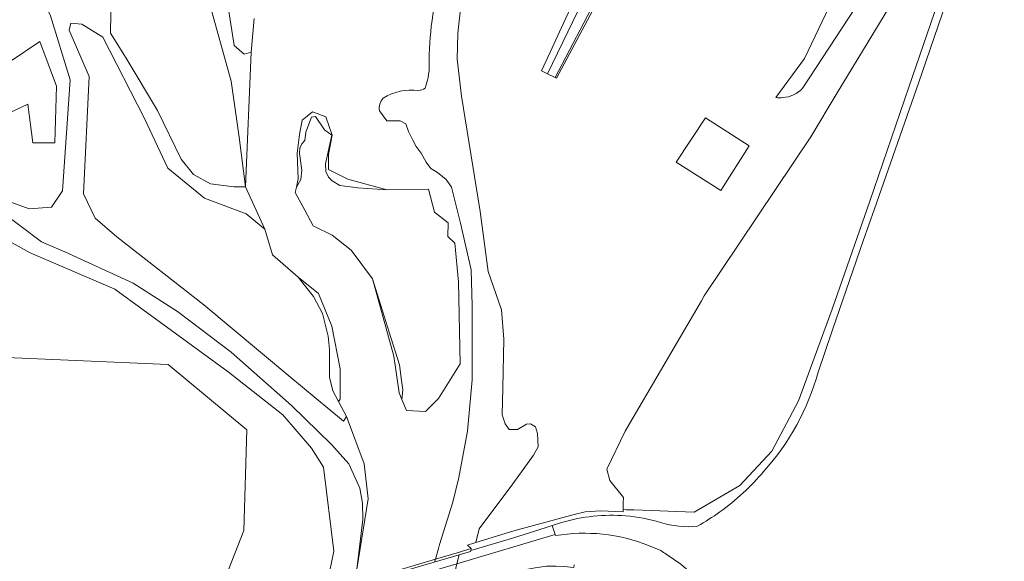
# Model space of a CAD drawing. Extents: x 184422 to 188298, y 343471 to 350189.
# Tile 302 of 513: x 187314 to 187577, y 346906 to 347050. Entities that reach past the tile are written whole.
import ezdxf

# ---------------------------------------------------------------- set-up
doc = ezdxf.new("R2010")
doc.units = 0
for name, color, linetype, lineweight in [('B-WA-GR-GRAS-GV', 252, 'Continuous', 13), ('B-WA-GR-STRUIK-GV', 252, 'Continuous', 13), ('B-WA-KW-KUNSTWERK_DEK-GV', 252, 'Continuous', 18), ('B-WA-OG-WATER-GV', 252, 'Continuous', 18), ('B-WA-OG-WATER_MEER-GV', 252, 'Continuous', 18), ('B-WA-OG-WATER_SLOOT-GV', 252, 'Continuous', 18), ('B-WA-OG-WEG-GV', 252, 'Continuous', 18), ('B-WA-VH-VERHARDING_ASFALT-GV', 252, 'Continuous', 18), ('B-WA-VH-VERHARDING_GESLOTEN-GV', 252, 'Continuous', 18)]:
    doc.layers.add(name, color=color, linetype=linetype, lineweight=lineweight)

msp = doc.modelspace()

# ---------------------------------------------------------------- linework, layer by layer
at = {"layer": 'B-WA-GR-GRAS-GV', "flags": 128}
for points in [[(187516.05, 347029.677), (187523.681, 347040.109), (187523.687, 347040.117), (187534.954, 347063.823), (187544.95, 347084.855), (187549.651, 347104.233), (187549.651, 347107.243), (187552.077, 347111.674), (187561.393, 347119.452), (187567.101, 347118.738), (187572.736, 347118.034), (187577.037, 347118.603), (187566.888, 347100.156), (187542.527, 347061.804), (187523.192, 347032.253)], [(187516.05, 347029.677), (187523.681, 347040.109), (187523.687, 347040.117), (187534.954, 347063.823), (187544.95, 347084.855), (187549.651, 347104.233), (187549.651, 347107.243), (187552.077, 347111.674), (187561.393, 347119.452), (187567.101, 347118.738), (187572.736, 347118.034), (187577.037, 347118.603), (187566.888, 347100.156), (187542.527, 347061.804), (187523.192, 347032.253)], [(187516.05, 347029.677), (187523.681, 347040.109), (187523.687, 347040.117), (187534.954, 347063.823), (187544.95, 347084.855), (187549.651, 347104.233), (187549.651, 347107.243), (187552.077, 347111.674), (187561.393, 347119.452), (187567.101, 347118.738), (187572.736, 347118.034), (187577.037, 347118.603), (187566.888, 347100.156), (187542.527, 347061.804), (187523.192, 347032.253)], [(187487.078, 347090.394), (187457.417, 347034.853), (187457.099, 347035.012), (187455.054, 347036.035), (187453.47, 347036.827), (187455.853, 347041.997), (187458.272, 347047.245), (187466.269, 347064.598)], [(187487.078, 347090.394), (187457.417, 347034.853), (187457.099, 347035.012), (187455.054, 347036.035), (187453.47, 347036.827), (187455.853, 347041.997), (187458.272, 347047.245), (187466.269, 347064.598)], [(187487.078, 347090.394), (187457.417, 347034.853), (187457.099, 347035.012), (187455.054, 347036.035), (187453.47, 347036.827), (187455.853, 347041.997), (187458.272, 347047.245), (187466.269, 347064.598)], [(187365.297, 347082.45), (187371.383, 347043.556), (187374.028, 347041.307), (187375.881, 347041.837), (187376.674, 347050.832)], [(187365.297, 347082.45), (187371.383, 347043.556), (187374.028, 347041.307), (187375.881, 347041.837), (187376.674, 347050.832)], [(187365.297, 347082.45), (187371.383, 347043.556), (187374.028, 347041.307), (187375.881, 347041.837), (187376.674, 347050.832)], [(187431.839, 347053.303), (187431.096, 347046.903), (187430.911, 347039.946), (187432.117, 347030.021), (187437.067, 346999.264), (187439.155, 346983.321), (187442.791, 346973.081), (187443.362, 346965.186), (187443.07, 346952.198), (187442.896, 346944.991), (187443.71, 346942.608), (187444.821, 346941.101), (187447.035, 346941.153), (187449.438, 346942.582), (187450.525, 346942.639), (187451.84, 346941.839), (187452.412, 346940.067), (187452.548, 346936.45), (187451.315, 346934.264), (187445.784, 346926.617), (187436.795, 346914.579), (187435.92, 346910.933), (187446.039, 346914.066), (187462.174, 346918.478), (187465.119, 346919.164), (187469.208, 346919.412), (187475.239, 346919.15), (187475.253, 346919.743), (187475.274, 346920.641), (187475.291, 346921.372), (187475.329, 346922.968), (187471.718, 346927.503), (187470.877, 346930.553), (187475.744, 346940.631), (187496.205, 346975.439), (187496.925, 346976.797), (187525.411, 347019.234), (187532.424, 347030.943), (187541.903, 347046.607), (187560.176, 347076.804)], [(187431.839, 347053.303), (187431.096, 347046.903), (187430.911, 347039.946), (187432.117, 347030.021), (187437.067, 346999.264), (187439.155, 346983.321), (187442.791, 346973.081), (187443.362, 346965.186), (187443.07, 346952.198), (187442.896, 346944.991), (187443.71, 346942.608), (187444.821, 346941.101), (187447.035, 346941.153), (187449.438, 346942.582), (187450.525, 346942.639), (187451.84, 346941.839), (187452.412, 346940.067), (187452.548, 346936.45), (187451.315, 346934.264), (187445.784, 346926.617), (187436.795, 346914.579), (187435.92, 346910.933), (187446.039, 346914.066), (187462.174, 346918.478), (187465.119, 346919.164), (187469.208, 346919.412), (187475.239, 346919.15), (187475.253, 346919.743), (187475.274, 346920.641), (187475.291, 346921.372), (187475.329, 346922.968), (187471.718, 346927.503), (187470.877, 346930.553), (187475.744, 346940.631), (187496.205, 346975.439), (187496.925, 346976.797), (187525.411, 347019.234), (187532.424, 347030.943), (187541.903, 347046.607), (187560.176, 347076.804)], [(187431.839, 347053.303), (187431.096, 347046.903), (187430.911, 347039.946), (187432.117, 347030.021), (187437.067, 346999.264), (187439.155, 346983.321), (187442.791, 346973.081), (187443.362, 346965.186), (187443.07, 346952.198), (187442.896, 346944.991), (187443.71, 346942.608), (187444.821, 346941.101), (187447.035, 346941.153), (187449.438, 346942.582), (187450.525, 346942.639), (187451.84, 346941.839), (187452.412, 346940.067), (187452.548, 346936.45), (187451.315, 346934.264), (187445.784, 346926.617), (187436.795, 346914.579), (187435.92, 346910.933), (187446.039, 346914.066), (187462.174, 346918.478), (187465.119, 346919.164), (187469.208, 346919.412), (187475.239, 346919.15), (187475.253, 346919.743), (187475.274, 346920.641), (187475.291, 346921.372), (187475.329, 346922.968), (187471.718, 346927.503), (187470.877, 346930.553), (187475.744, 346940.631), (187496.205, 346975.439), (187496.925, 346976.797), (187525.411, 347019.234), (187532.424, 347030.943), (187541.903, 347046.607), (187560.176, 347076.804)], [(187396.287, 346900.508), (187397.973, 346908.619), (187395.195, 346931.108), (187392.02, 346936.135), (187384.347, 346944.999), (187369.795, 346956.508), (187339.5, 346978.601), (187316.878, 346988.258), (187308.015, 346993.153)], [(187396.287, 346900.508), (187397.973, 346908.619), (187395.195, 346931.108), (187392.02, 346936.135), (187384.347, 346944.999), (187369.795, 346956.508), (187339.5, 346978.601), (187316.878, 346988.258), (187308.015, 346993.153)], [(187396.287, 346900.508), (187397.973, 346908.619), (187395.195, 346931.108), (187392.02, 346936.135), (187384.347, 346944.999), (187369.795, 346956.508), (187339.5, 346978.601), (187316.878, 346988.258), (187308.015, 346993.153)], [(187300.253, 346960.748), (187353.698, 346958.499), (187374.733, 346941.037), (187373.939, 346914.181), (187365.34, 346892.089)], [(187300.253, 346960.748), (187353.698, 346958.499), (187374.733, 346941.037), (187373.939, 346914.181), (187365.34, 346892.089)], [(187300.253, 346960.748), (187353.698, 346958.499), (187374.733, 346941.037), (187373.939, 346914.181), (187365.34, 346892.089)]]:
    msp.add_lwpolyline(points, dxfattribs=at)
for points in [[(187339.236, 347100.177), (187338.31, 347046.864), (187342.543, 347040.249), (187350.877, 347026.226), (187357.227, 347013.262), (187360.535, 347009.161), (187365.033, 347006.647), (187371.25, 347005.853), (187374.425, 347005.853), (187372.706, 347019.082), (187370.589, 347034.031), (187364.9, 347054.536), (187363.181, 347071.602), (187361.99, 347100.309), (187355.905, 347110.496), (187347.835, 347110.364), (187339.765, 347106.13)], [(187339.236, 347100.177), (187338.31, 347046.864), (187342.543, 347040.249), (187350.877, 347026.226), (187357.227, 347013.262), (187360.535, 347009.161), (187365.033, 347006.647), (187371.25, 347005.853), (187374.425, 347005.853), (187372.706, 347019.082), (187370.589, 347034.031), (187364.9, 347054.536), (187363.181, 347071.602), (187361.99, 347100.309), (187355.905, 347110.496), (187347.835, 347110.364), (187339.765, 347106.13)], [(187339.236, 347100.177), (187338.31, 347046.864), (187342.543, 347040.249), (187350.877, 347026.226), (187357.227, 347013.262), (187360.535, 347009.161), (187365.033, 347006.647), (187371.25, 347005.853), (187374.425, 347005.853), (187372.706, 347019.082), (187370.589, 347034.031), (187364.9, 347054.536), (187363.181, 347071.602), (187361.99, 347100.309), (187355.905, 347110.496), (187347.835, 347110.364), (187339.765, 347106.13)], [(187264.952, 347077.854), (187274.81, 347043.953), (187281.557, 347031.65), (187308.015, 347003.075), (187316.614, 347000.032), (187322.567, 347000.429), (187325.477, 347004.795), (187327.594, 347034.428), (187322.302, 347051.494), (187313.836, 347070.279), (187305.369, 347080.73), (187303.084, 347083.147), (187294.166, 347090.743), (187284.98, 347097.529), (187278.601, 347102.243), (187274.545, 347102.691), (187268.784, 347102.126), (187265.795, 347099.338), (187264.07, 347097.317), (187263.772, 347095.89), (187263.891, 347093.75), (187264.725, 347086.493)], [(187264.952, 347077.854), (187274.81, 347043.953), (187281.557, 347031.65), (187308.015, 347003.075), (187316.614, 347000.032), (187322.567, 347000.429), (187325.477, 347004.795), (187327.594, 347034.428), (187322.302, 347051.494), (187313.836, 347070.279), (187305.369, 347080.73), (187303.084, 347083.147), (187294.166, 347090.743), (187284.98, 347097.529), (187278.601, 347102.243), (187274.545, 347102.691), (187268.784, 347102.126), (187265.795, 347099.338), (187264.07, 347097.317), (187263.772, 347095.89), (187263.891, 347093.75), (187264.725, 347086.493)], [(187264.952, 347077.854), (187274.81, 347043.953), (187281.557, 347031.65), (187308.015, 347003.075), (187316.614, 347000.032), (187322.567, 347000.429), (187325.477, 347004.795), (187327.594, 347034.428), (187322.302, 347051.494), (187313.836, 347070.279), (187305.369, 347080.73), (187303.084, 347083.147), (187294.166, 347090.743), (187284.98, 347097.529), (187278.601, 347102.243), (187274.545, 347102.691), (187268.784, 347102.126), (187265.795, 347099.338), (187264.07, 347097.317), (187263.772, 347095.89), (187263.891, 347093.75), (187264.725, 347086.493)], [(187340.03, 346992.492), (187363.227, 346974.362), (187385.968, 346955.48), (187400.548, 346943.374), (187401.406, 346944.606), (187399.225, 346948.618), (187397.707, 346951.409), (187396.85, 346955.105), (187396.796, 346962.444), (187396.472, 346966.002), (187394.917, 346972.055), (187392.559, 346976.608), (187388.448, 346981.776), (187381.569, 346987.729), (187379.585, 346994.608), (187374.558, 346998.709), (187363.445, 347002.81), (187353.656, 347010.88), (187347.438, 347024.109), (187336.325, 347045.805), (187330.637, 347049.245), (187327.726, 347049.509), (187327.33, 347047.657), (187332.621, 347035.354), (187331.166, 347004.001), (187334.209, 346997.519)], [(187340.03, 346992.492), (187363.227, 346974.362), (187385.968, 346955.48), (187400.548, 346943.374), (187401.406, 346944.606), (187399.225, 346948.618), (187397.707, 346951.409), (187396.85, 346955.105), (187396.796, 346962.444), (187396.472, 346966.002), (187394.917, 346972.055), (187392.559, 346976.608), (187388.448, 346981.776), (187381.569, 346987.729), (187379.585, 346994.608), (187374.558, 346998.709), (187363.445, 347002.81), (187353.656, 347010.88), (187347.438, 347024.109), (187336.325, 347045.805), (187330.637, 347049.245), (187327.726, 347049.509), (187327.33, 347047.657), (187332.621, 347035.354), (187331.166, 347004.001), (187334.209, 346997.519)], [(187340.03, 346992.492), (187363.227, 346974.362), (187385.968, 346955.48), (187400.548, 346943.374), (187401.406, 346944.606), (187399.225, 346948.618), (187397.707, 346951.409), (187396.85, 346955.105), (187396.796, 346962.444), (187396.472, 346966.002), (187394.917, 346972.055), (187392.559, 346976.608), (187388.448, 346981.776), (187381.569, 346987.729), (187379.585, 346994.608), (187374.558, 346998.709), (187363.445, 347002.81), (187353.656, 347010.88), (187347.438, 347024.109), (187336.325, 347045.805), (187330.637, 347049.245), (187327.726, 347049.509), (187327.33, 347047.657), (187332.621, 347035.354), (187331.166, 347004.001), (187334.209, 346997.519)], [(187304.112, 347041.44), (187311.521, 347039.323), (187319.458, 347044.615), (187323.956, 347032.708), (187323.427, 347017.627), (187317.606, 347017.627), (187316.283, 347027.946), (187306.758, 347023.448), (187301.466, 347033.502)], [(187304.112, 347041.44), (187311.521, 347039.323), (187319.458, 347044.615), (187323.956, 347032.708), (187323.427, 347017.627), (187317.606, 347017.627), (187316.283, 347027.946), (187306.758, 347023.448), (187301.466, 347033.502)], [(187304.112, 347041.44), (187311.521, 347039.323), (187319.458, 347044.615), (187323.956, 347032.708), (187323.427, 347017.627), (187317.606, 347017.627), (187316.283, 347027.946), (187306.758, 347023.448), (187301.466, 347033.502)], [(187392.482, 346995.437), (187397.532, 346993.003), (187402.61, 346988.958), (187408.298, 346981.285), (187412.772, 346967.122), (187415.525, 346958.407), (187416.075, 346954.209), (187416.398, 346951.743), (187416.168, 346949.165), (187417.427, 346946.228), (187422.454, 346945.963), (187425.893, 346949.403), (187431.714, 346958.663), (187431.317, 346980.491), (187430.259, 346990.81), (187428.407, 346992.662), (187428.539, 346996.234), (187424.835, 346999.144), (187423.247, 347005.23), (187412.135, 347005.098), (187404.426, 347005.566), (187399.622, 347006.201), (187397.543, 347007.489), (187396.544, 347008.487), (187395.837, 347009.983), (187395.754, 347012.02), (187397.45, 347019.65), (187395.456, 347021.12), (187395.285, 347021.373), (187393.106, 347024.611), (187392.053, 347024.454), (187390.472, 347020.468), (187390.223, 347018.265), (187389.391, 347017.309), (187388.892, 347016.228), (187388.767, 347014.732), (187389.474, 347010.284), (187389.138, 347007.816), (187387.979, 347005.784), (187387.675, 347004.363), (187390.264, 346999.652)], [(187392.482, 346995.437), (187397.532, 346993.003), (187402.61, 346988.958), (187408.298, 346981.285), (187412.772, 346967.122), (187415.525, 346958.407), (187416.075, 346954.209), (187416.398, 346951.743), (187416.168, 346949.165), (187417.427, 346946.228), (187422.454, 346945.963), (187425.893, 346949.403), (187431.714, 346958.663), (187431.317, 346980.491), (187430.259, 346990.81), (187428.407, 346992.662), (187428.539, 346996.234), (187424.835, 346999.144), (187423.247, 347005.23), (187412.135, 347005.098), (187404.426, 347005.566), (187399.622, 347006.201), (187397.543, 347007.489), (187396.544, 347008.487), (187395.837, 347009.983), (187395.754, 347012.02), (187397.45, 347019.65), (187395.456, 347021.12), (187395.285, 347021.373), (187393.106, 347024.611), (187392.053, 347024.454), (187390.472, 347020.468), (187390.223, 347018.265), (187389.391, 347017.309), (187388.892, 347016.228), (187388.767, 347014.732), (187389.474, 347010.284), (187389.138, 347007.816), (187387.979, 347005.784), (187387.675, 347004.363), (187390.264, 346999.652)], [(187392.482, 346995.437), (187397.532, 346993.003), (187402.61, 346988.958), (187408.298, 346981.285), (187412.772, 346967.122), (187415.525, 346958.407), (187416.075, 346954.209), (187416.398, 346951.743), (187416.168, 346949.165), (187417.427, 346946.228), (187422.454, 346945.963), (187425.893, 346949.403), (187431.714, 346958.663), (187431.317, 346980.491), (187430.259, 346990.81), (187428.407, 346992.662), (187428.539, 346996.234), (187424.835, 346999.144), (187423.247, 347005.23), (187412.135, 347005.098), (187404.426, 347005.566), (187399.622, 347006.201), (187397.543, 347007.489), (187396.544, 347008.487), (187395.837, 347009.983), (187395.754, 347012.02), (187397.45, 347019.65), (187395.456, 347021.12), (187395.285, 347021.373), (187393.106, 347024.611), (187392.053, 347024.454), (187390.472, 347020.468), (187390.223, 347018.265), (187389.391, 347017.309), (187388.892, 347016.228), (187388.767, 347014.732), (187389.474, 347010.284), (187389.138, 347007.816), (187387.979, 347005.784), (187387.675, 347004.363), (187390.264, 346999.652)], [(187501.367, 347004.868), (187489.378, 347012.467), (187497.213, 347024.255), (187508.943, 347016.82)], [(187501.367, 347004.868), (187489.378, 347012.467), (187497.213, 347024.255), (187508.943, 347016.82)], [(187501.367, 347004.868), (187489.378, 347012.467), (187497.213, 347024.255), (187508.943, 347016.82)], [(187249.882, 346964.112), (187256.979, 346955.103), (187271.836, 346936.619), (187287.36, 346917.247), (187303.779, 346896.325), (187310.592, 346889.576), (187322.899, 346878.672), (187336.335, 346882.935), (187355.397, 346888.782), (187365.34, 346892.089), (187373.939, 346914.181), (187374.733, 346941.037), (187353.698, 346958.499), (187300.253, 346960.748)], [(187249.882, 346964.112), (187256.979, 346955.103), (187271.836, 346936.619), (187287.36, 346917.247), (187303.779, 346896.325), (187310.592, 346889.576), (187322.899, 346878.672), (187336.335, 346882.935), (187355.397, 346888.782), (187365.34, 346892.089), (187373.939, 346914.181), (187374.733, 346941.037), (187353.698, 346958.499), (187300.253, 346960.748)], [(187249.882, 346964.112), (187256.979, 346955.103), (187271.836, 346936.619), (187287.36, 346917.247), (187303.779, 346896.325), (187310.592, 346889.576), (187322.899, 346878.672), (187336.335, 346882.935), (187355.397, 346888.782), (187365.34, 346892.089), (187373.939, 346914.181), (187374.733, 346941.037), (187353.698, 346958.499), (187300.253, 346960.748)]]:
    msp.add_lwpolyline(points, close=True, dxfattribs=at)
at = {"layer": 'B-WA-GR-GRAS-GV'}
for points in [[(187523.192, 347032.253, -0.2013068), (187517.857, 347029.694)], [(187523.192, 347032.253, -0.2013068), (187517.857, 347029.694)], [(187523.192, 347032.253, -0.2013068), (187517.857, 347029.694)], [(187517.857, 347029.694, -0.063641), (187516.05, 347029.677)], [(187517.857, 347029.694, -0.063641), (187516.05, 347029.677)], [(187517.857, 347029.694, -0.063641), (187516.05, 347029.677)]]:
    msp.add_lwpolyline(points, format="xyb", dxfattribs=at)
at = {"layer": 'B-WA-GR-STRUIK-GV', "flags": 128}
msp.add_lwpolyline([(187304.112, 347041.44), (187301.466, 347033.502), (187306.758, 347023.448), (187316.283, 347027.946), (187317.606, 347017.627), (187323.427, 347017.627), (187323.956, 347032.708), (187319.458, 347044.615), (187311.521, 347039.323)], close=True, dxfattribs=at)
msp.add_lwpolyline([(187304.112, 347041.44), (187301.466, 347033.502), (187306.758, 347023.448), (187316.283, 347027.946), (187317.606, 347017.627), (187323.427, 347017.627), (187323.956, 347032.708), (187319.458, 347044.615), (187311.521, 347039.323)], close=True, dxfattribs=at)
msp.add_lwpolyline([(187304.112, 347041.44), (187301.466, 347033.502), (187306.758, 347023.448), (187316.283, 347027.946), (187317.606, 347017.627), (187323.427, 347017.627), (187323.956, 347032.708), (187319.458, 347044.615), (187311.521, 347039.323)], close=True, dxfattribs=at)
at = {"layer": 'B-WA-KW-KUNSTWERK_DEK-GV', "flags": 128}
msp.add_lwpolyline([(187430.841, 346905.235), (187431.427, 346907.671), (187434.471, 346908.563), (187434.526, 346908.826), (187434.63, 346909.324), (187434.059, 346909.156), (187431.585, 346908.426), (187425.097, 346906.513), (187402.923, 346899.975)], dxfattribs=at)
msp.add_lwpolyline([(187430.841, 346905.235), (187431.427, 346907.671), (187434.471, 346908.563), (187434.526, 346908.826), (187434.63, 346909.324), (187434.059, 346909.156), (187431.585, 346908.426), (187425.097, 346906.513), (187402.923, 346899.975)], dxfattribs=at)
msp.add_lwpolyline([(187430.841, 346905.235), (187431.427, 346907.671), (187434.471, 346908.563), (187434.526, 346908.826), (187434.63, 346909.324), (187434.059, 346909.156), (187431.585, 346908.426), (187425.097, 346906.513), (187402.923, 346899.975)], dxfattribs=at)
at = {"layer": 'B-WA-OG-WATER-GV', "flags": 128}
msp.add_lwpolyline([(187355.905, 347110.496), (187361.99, 347100.309), (187363.181, 347071.602), (187364.9, 347054.536), (187370.589, 347034.031), (187372.706, 347019.082), (187374.425, 347005.853), (187375.881, 347041.837), (187374.028, 347041.307), (187371.383, 347043.556), (187365.297, 347082.45), (187363.313, 347106.527), (187363.934, 347110.876)], close=True, dxfattribs=at)
msp.add_lwpolyline([(187355.905, 347110.496), (187361.99, 347100.309), (187363.181, 347071.602), (187364.9, 347054.536), (187370.589, 347034.031), (187372.706, 347019.082), (187374.425, 347005.853), (187375.881, 347041.837), (187374.028, 347041.307), (187371.383, 347043.556), (187365.297, 347082.45), (187363.313, 347106.527), (187363.934, 347110.876)], close=True, dxfattribs=at)
msp.add_lwpolyline([(187355.905, 347110.496), (187361.99, 347100.309), (187363.181, 347071.602), (187364.9, 347054.536), (187370.589, 347034.031), (187372.706, 347019.082), (187374.425, 347005.853), (187375.881, 347041.837), (187374.028, 347041.307), (187371.383, 347043.556), (187365.297, 347082.45), (187363.313, 347106.527), (187363.934, 347110.876)], close=True, dxfattribs=at)
for points in [[(187309.072, 346999.334), (187319.87, 346991.175), (187326.16, 346988.55), (187344.413, 346980.121), (187356.208, 346972.639), (187370.539, 346961.758), (187386.71, 346947.478), (187397.374, 346937.157), (187402.007, 346931.946), (187404.967, 346925.497), (187405.595, 346921.466), (187405.681, 346917.121), (187404.135, 346903.855), (187407.136, 346922.607), (187406.095, 346931.963), (187401.406, 346944.606), (187400.548, 346943.374), (187385.968, 346955.48), (187363.227, 346974.362), (187340.03, 346992.492), (187334.209, 346997.519), (187331.166, 347004.001), (187332.621, 347035.354), (187327.33, 347047.657), (187327.726, 347049.509), (187330.637, 347049.245), (187336.325, 347045.805), (187347.438, 347024.109), (187353.656, 347010.88), (187363.445, 347002.81), (187374.558, 346998.709), (187379.585, 346994.608), (187374.425, 347005.853), (187371.25, 347005.853), (187365.033, 347006.647), (187360.535, 347009.161), (187357.227, 347013.262), (187350.877, 347026.226), (187342.543, 347040.249), (187338.31, 347046.864), (187339.236, 347100.177)], [(187309.072, 346999.334), (187319.87, 346991.175), (187326.16, 346988.55), (187344.413, 346980.121), (187356.208, 346972.639), (187370.539, 346961.758), (187386.71, 346947.478), (187397.374, 346937.157), (187402.007, 346931.946), (187404.967, 346925.497), (187405.595, 346921.466), (187405.681, 346917.121), (187404.135, 346903.855), (187407.136, 346922.607), (187406.095, 346931.963), (187401.406, 346944.606), (187400.548, 346943.374), (187385.968, 346955.48), (187363.227, 346974.362), (187340.03, 346992.492), (187334.209, 346997.519), (187331.166, 347004.001), (187332.621, 347035.354), (187327.33, 347047.657), (187327.726, 347049.509), (187330.637, 347049.245), (187336.325, 347045.805), (187347.438, 347024.109), (187353.656, 347010.88), (187363.445, 347002.81), (187374.558, 346998.709), (187379.585, 346994.608), (187374.425, 347005.853), (187371.25, 347005.853), (187365.033, 347006.647), (187360.535, 347009.161), (187357.227, 347013.262), (187350.877, 347026.226), (187342.543, 347040.249), (187338.31, 347046.864), (187339.236, 347100.177)], [(187309.072, 346999.334), (187319.87, 346991.175), (187326.16, 346988.55), (187344.413, 346980.121), (187356.208, 346972.639), (187370.539, 346961.758), (187386.71, 346947.478), (187397.374, 346937.157), (187402.007, 346931.946), (187404.967, 346925.497), (187405.595, 346921.466), (187405.681, 346917.121), (187404.135, 346903.855), (187407.136, 346922.607), (187406.095, 346931.963), (187401.406, 346944.606), (187400.548, 346943.374), (187385.968, 346955.48), (187363.227, 346974.362), (187340.03, 346992.492), (187334.209, 346997.519), (187331.166, 347004.001), (187332.621, 347035.354), (187327.33, 347047.657), (187327.726, 347049.509), (187330.637, 347049.245), (187336.325, 347045.805), (187347.438, 347024.109), (187353.656, 347010.88), (187363.445, 347002.81), (187374.558, 346998.709), (187379.585, 346994.608), (187374.425, 347005.853), (187371.25, 347005.853), (187365.033, 347006.647), (187360.535, 347009.161), (187357.227, 347013.262), (187350.877, 347026.226), (187342.543, 347040.249), (187338.31, 347046.864), (187339.236, 347100.177)], [(187313.836, 347070.279), (187322.302, 347051.494), (187327.594, 347034.428), (187325.477, 347004.795), (187322.567, 347000.429), (187316.614, 347000.032), (187308.015, 347003.075)], [(187313.836, 347070.279), (187322.302, 347051.494), (187327.594, 347034.428), (187325.477, 347004.795), (187322.567, 347000.429), (187316.614, 347000.032), (187308.015, 347003.075)], [(187313.836, 347070.279), (187322.302, 347051.494), (187327.594, 347034.428), (187325.477, 347004.795), (187322.567, 347000.429), (187316.614, 347000.032), (187308.015, 347003.075)]]:
    msp.add_lwpolyline(points, dxfattribs=at)
at = {"layer": 'B-WA-OG-WATER_MEER-GV', "flags": 128}
for points in [[(187492.864, 347113.887), (187481.04, 347089.064), (187480.575, 347088.732), (187461.815, 347049.995), (187455.054, 347036.035), (187457.099, 347035.012), (187472.409, 347064.314), (187498.062, 347114.726), (187515.549, 347149.227), (187536.344, 347191.763), (187546.606, 347222.549)], [(187492.864, 347113.887), (187481.04, 347089.064), (187480.575, 347088.732), (187461.815, 347049.995), (187455.054, 347036.035), (187457.099, 347035.012), (187472.409, 347064.314), (187498.062, 347114.726), (187515.549, 347149.227), (187536.344, 347191.763), (187546.606, 347222.549)], [(187492.864, 347113.887), (187481.04, 347089.064), (187480.575, 347088.732), (187461.815, 347049.995), (187455.054, 347036.035), (187457.099, 347035.012), (187472.409, 347064.314), (187498.062, 347114.726), (187515.549, 347149.227), (187536.344, 347191.763), (187546.606, 347222.549)], [(187376.674, 347050.832), (187375.881, 347041.837), (187374.425, 347005.853), (187379.585, 346994.608), (187381.569, 346987.729), (187388.448, 346981.776), (187393.872, 346977.411), (187397.444, 346968.679), (187399.693, 346957.302), (187399.693, 346949.232), (187399.225, 346948.618), (187401.406, 346944.606), (187406.095, 346931.963), (187407.136, 346922.607), (187404.135, 346903.855)], [(187376.674, 347050.832), (187375.881, 347041.837), (187374.425, 347005.853), (187379.585, 346994.608), (187381.569, 346987.729), (187388.448, 346981.776), (187393.872, 346977.411), (187397.444, 346968.679), (187399.693, 346957.302), (187399.693, 346949.232), (187399.225, 346948.618), (187401.406, 346944.606), (187406.095, 346931.963), (187407.136, 346922.607), (187404.135, 346903.855)], [(187376.674, 347050.832), (187375.881, 347041.837), (187374.425, 347005.853), (187379.585, 346994.608), (187381.569, 346987.729), (187388.448, 346981.776), (187393.872, 346977.411), (187397.444, 346968.679), (187399.693, 346957.302), (187399.693, 346949.232), (187399.225, 346948.618), (187401.406, 346944.606), (187406.095, 346931.963), (187407.136, 346922.607), (187404.135, 346903.855)], [(187424.866, 346905.749), (187425.097, 346906.513), (187425.96, 346909.373), (187426.162, 346910.438), (187429.792, 346921.724), (187431.35, 346928.272), (187433.683, 346940.667), (187434.879, 346954.37), (187434.946, 346964.841), (187434.928, 346974.178), (187434.649, 346983.689), (187431.833, 346996.162), (187429.371, 347005.756), (187427.971, 347007.847), (187425.699, 347009.676), (187423.864, 347010.719), (187422.639, 347012.462), (187421.326, 347014.816), (187419.926, 347016.645), (187419.05, 347018.302), (187417.912, 347020.656), (187417.21, 347022.661), (187415.725, 347023.444), (187413.543, 347023.44), (187412.147, 347023.524), (187410.202, 347026.108)], [(187424.866, 346905.749), (187425.097, 346906.513), (187425.96, 346909.373), (187426.162, 346910.438), (187429.792, 346921.724), (187431.35, 346928.272), (187433.683, 346940.667), (187434.879, 346954.37), (187434.946, 346964.841), (187434.928, 346974.178), (187434.649, 346983.689), (187431.833, 346996.162), (187429.371, 347005.756), (187427.971, 347007.847), (187425.699, 347009.676), (187423.864, 347010.719), (187422.639, 347012.462), (187421.326, 347014.816), (187419.926, 347016.645), (187419.05, 347018.302), (187417.912, 347020.656), (187417.21, 347022.661), (187415.725, 347023.444), (187413.543, 347023.44), (187412.147, 347023.524), (187410.202, 347026.108)], [(187424.866, 346905.749), (187425.097, 346906.513), (187425.96, 346909.373), (187426.162, 346910.438), (187429.792, 346921.724), (187431.35, 346928.272), (187433.683, 346940.667), (187434.879, 346954.37), (187434.946, 346964.841), (187434.928, 346974.178), (187434.649, 346983.689), (187431.833, 346996.162), (187429.371, 347005.756), (187427.971, 347007.847), (187425.699, 347009.676), (187423.864, 347010.719), (187422.639, 347012.462), (187421.326, 347014.816), (187419.926, 347016.645), (187419.05, 347018.302), (187417.912, 347020.656), (187417.21, 347022.661), (187415.725, 347023.444), (187413.543, 347023.44), (187412.147, 347023.524), (187410.202, 347026.108)]]:
    msp.add_lwpolyline(points, dxfattribs=at)
at = {"layer": 'B-WA-OG-WATER_MEER-GV'}
for points in [[(187423.402, 347039.712, -0.0698899), (187427.103, 347063.569)], [(187423.402, 347039.712, -0.0698899), (187427.103, 347063.569)], [(187423.402, 347039.712, -0.0698899), (187427.103, 347063.569)], [(187422.334, 347032.221, 0.1139894), (187423.402, 347039.712)], [(187422.334, 347032.221, 0.1139894), (187423.402, 347039.712)], [(187422.334, 347032.221, 0.1139894), (187423.402, 347039.712)], [(187411.189, 347029.561, -0.1735345), (187420.55, 347031.583)], [(187411.189, 347029.561, -0.1735345), (187420.55, 347031.583)], [(187411.189, 347029.561, -0.1735345), (187420.55, 347031.583)], [(187420.55, 347031.583, 0.1505359), (187422.334, 347032.221)], [(187420.55, 347031.583, 0.1505359), (187422.334, 347032.221)], [(187420.55, 347031.583, 0.1505359), (187422.334, 347032.221)], [(187410.202, 347026.108, -0.2503347), (187411.189, 347029.561)], [(187410.202, 347026.108, -0.2503347), (187411.189, 347029.561)], [(187410.202, 347026.108, -0.2503347), (187411.189, 347029.561)]]:
    msp.add_lwpolyline(points, format="xyb", dxfattribs=at)
at = {"layer": 'B-WA-OG-WATER_MEER-GV', "flags": 128}
msp.add_lwpolyline([(187387.979, 347005.784), (187388.455, 347008.008), (187388.19, 347014.887), (187388.77, 347019.817), (187389.509, 347023.617), (187390.9, 347024.742), (187392.291, 347025.867), (187393.486, 347025.425), (187395.863, 347024.545), (187397.536, 347019.635), (187396.524, 347014.49), (187396.524, 347010.522), (187401.684, 347007.876), (187412.135, 347005.098), (187423.247, 347005.23), (187424.835, 346999.144), (187428.539, 346996.234), (187428.407, 346992.662), (187430.259, 346990.81), (187431.317, 346980.491), (187431.714, 346958.663), (187425.893, 346949.403), (187422.454, 346945.963), (187417.427, 346946.228), (187416.168, 346949.165), (187415.442, 346950.858), (187413.987, 346960.648), (187408.298, 346981.285), (187402.61, 346988.958), (187397.532, 346993.003), (187392.482, 346995.437), (187390.264, 346999.652), (187387.675, 347004.363)], close=True, dxfattribs=at)
msp.add_lwpolyline([(187387.979, 347005.784), (187388.455, 347008.008), (187388.19, 347014.887), (187388.77, 347019.817), (187389.509, 347023.617), (187390.9, 347024.742), (187392.291, 347025.867), (187393.486, 347025.425), (187395.863, 347024.545), (187397.536, 347019.635), (187396.524, 347014.49), (187396.524, 347010.522), (187401.684, 347007.876), (187412.135, 347005.098), (187423.247, 347005.23), (187424.835, 346999.144), (187428.539, 346996.234), (187428.407, 346992.662), (187430.259, 346990.81), (187431.317, 346980.491), (187431.714, 346958.663), (187425.893, 346949.403), (187422.454, 346945.963), (187417.427, 346946.228), (187416.168, 346949.165), (187415.442, 346950.858), (187413.987, 346960.648), (187408.298, 346981.285), (187402.61, 346988.958), (187397.532, 346993.003), (187392.482, 346995.437), (187390.264, 346999.652), (187387.675, 347004.363)], close=True, dxfattribs=at)
msp.add_lwpolyline([(187387.979, 347005.784), (187388.455, 347008.008), (187388.19, 347014.887), (187388.77, 347019.817), (187389.509, 347023.617), (187390.9, 347024.742), (187392.291, 347025.867), (187393.486, 347025.425), (187395.863, 347024.545), (187397.536, 347019.635), (187396.524, 347014.49), (187396.524, 347010.522), (187401.684, 347007.876), (187412.135, 347005.098), (187423.247, 347005.23), (187424.835, 346999.144), (187428.539, 346996.234), (187428.407, 346992.662), (187430.259, 346990.81), (187431.317, 346980.491), (187431.714, 346958.663), (187425.893, 346949.403), (187422.454, 346945.963), (187417.427, 346946.228), (187416.168, 346949.165), (187415.442, 346950.858), (187413.987, 346960.648), (187408.298, 346981.285), (187402.61, 346988.958), (187397.532, 346993.003), (187392.482, 346995.437), (187390.264, 346999.652), (187387.675, 347004.363)], close=True, dxfattribs=at)
at = {"layer": 'B-WA-OG-WATER_SLOOT-GV', "flags": 128}
for points in [[(187240.889, 347127.25), (187243.589, 347114.2), (187246.565, 347107.916), (187249.542, 347101.632), (187256.421, 347078.746), (187260.125, 347060.49), (187266.624, 347037.372), (187270.756, 347027.88), (187275.291, 347020.61), (187279.542, 347015.418), (187286.054, 347009.822), (187294.009, 347003.241), (187308.015, 346993.153), (187316.878, 346988.258), (187339.5, 346978.601), (187369.795, 346956.508), (187384.347, 346944.999), (187392.02, 346936.135), (187395.195, 346931.108), (187397.973, 346908.619), (187396.287, 346900.508)], [(187240.889, 347127.25), (187243.589, 347114.2), (187246.565, 347107.916), (187249.542, 347101.632), (187256.421, 347078.746), (187260.125, 347060.49), (187266.624, 347037.372), (187270.756, 347027.88), (187275.291, 347020.61), (187279.542, 347015.418), (187286.054, 347009.822), (187294.009, 347003.241), (187308.015, 346993.153), (187316.878, 346988.258), (187339.5, 346978.601), (187369.795, 346956.508), (187384.347, 346944.999), (187392.02, 346936.135), (187395.195, 346931.108), (187397.973, 346908.619), (187396.287, 346900.508)], [(187240.889, 347127.25), (187243.589, 347114.2), (187246.565, 347107.916), (187249.542, 347101.632), (187256.421, 347078.746), (187260.125, 347060.49), (187266.624, 347037.372), (187270.756, 347027.88), (187275.291, 347020.61), (187279.542, 347015.418), (187286.054, 347009.822), (187294.009, 347003.241), (187308.015, 346993.153), (187316.878, 346988.258), (187339.5, 346978.601), (187369.795, 346956.508), (187384.347, 346944.999), (187392.02, 346936.135), (187395.195, 346931.108), (187397.973, 346908.619), (187396.287, 346900.508)], [(187404.135, 346903.855), (187405.681, 346917.121), (187405.595, 346921.466), (187404.967, 346925.497), (187402.007, 346931.946), (187397.374, 346937.157), (187386.71, 346947.478), (187370.539, 346961.758), (187356.208, 346972.639), (187344.413, 346980.121), (187326.16, 346988.55), (187319.87, 346991.175), (187309.072, 346999.334), (187298.259, 347008.574), (187287.036, 347020.055), (187279.372, 347030.164), (187269.512, 347051.735), (187263.755, 347073.564), (187259.48, 347095.607)], [(187404.135, 346903.855), (187405.681, 346917.121), (187405.595, 346921.466), (187404.967, 346925.497), (187402.007, 346931.946), (187397.374, 346937.157), (187386.71, 346947.478), (187370.539, 346961.758), (187356.208, 346972.639), (187344.413, 346980.121), (187326.16, 346988.55), (187319.87, 346991.175), (187309.072, 346999.334), (187298.259, 347008.574), (187287.036, 347020.055), (187279.372, 347030.164), (187269.512, 347051.735), (187263.755, 347073.564), (187259.48, 347095.607)], [(187404.135, 346903.855), (187405.681, 346917.121), (187405.595, 346921.466), (187404.967, 346925.497), (187402.007, 346931.946), (187397.374, 346937.157), (187386.71, 346947.478), (187370.539, 346961.758), (187356.208, 346972.639), (187344.413, 346980.121), (187326.16, 346988.55), (187319.87, 346991.175), (187309.072, 346999.334), (187298.259, 347008.574), (187287.036, 347020.055), (187279.372, 347030.164), (187269.512, 347051.735), (187263.755, 347073.564), (187259.48, 347095.607)], [(187466.269, 347064.598), (187458.272, 347047.245), (187455.853, 347041.997), (187453.47, 347036.827), (187455.054, 347036.035), (187461.815, 347049.995), (187480.575, 347088.732)], [(187466.269, 347064.598), (187458.272, 347047.245), (187455.853, 347041.997), (187453.47, 347036.827), (187455.054, 347036.035), (187461.815, 347049.995), (187480.575, 347088.732)], [(187466.269, 347064.598), (187458.272, 347047.245), (187455.853, 347041.997), (187453.47, 347036.827), (187455.054, 347036.035), (187461.815, 347049.995), (187480.575, 347088.732)], [(187430.841, 346905.235), (187431.427, 346907.671), (187434.471, 346908.563), (187434.526, 346908.826), (187434.63, 346909.324), (187433.641, 346910.228), (187435.92, 346910.933), (187436.795, 346914.579), (187445.784, 346926.617), (187451.315, 346934.264), (187452.548, 346936.45), (187452.412, 346940.067), (187451.84, 346941.839), (187450.525, 346942.639), (187449.438, 346942.582), (187447.035, 346941.153), (187444.821, 346941.101), (187443.71, 346942.608), (187442.896, 346944.991), (187443.07, 346952.198), (187443.362, 346965.186), (187442.791, 346973.081), (187439.155, 346983.321), (187437.067, 346999.264), (187432.117, 347030.021), (187430.911, 347039.946), (187431.096, 347046.903), (187431.839, 347053.303)], [(187430.841, 346905.235), (187431.427, 346907.671), (187434.471, 346908.563), (187434.526, 346908.826), (187434.63, 346909.324), (187433.641, 346910.228), (187435.92, 346910.933), (187436.795, 346914.579), (187445.784, 346926.617), (187451.315, 346934.264), (187452.548, 346936.45), (187452.412, 346940.067), (187451.84, 346941.839), (187450.525, 346942.639), (187449.438, 346942.582), (187447.035, 346941.153), (187444.821, 346941.101), (187443.71, 346942.608), (187442.896, 346944.991), (187443.07, 346952.198), (187443.362, 346965.186), (187442.791, 346973.081), (187439.155, 346983.321), (187437.067, 346999.264), (187432.117, 347030.021), (187430.911, 347039.946), (187431.096, 347046.903), (187431.839, 347053.303)], [(187430.841, 346905.235), (187431.427, 346907.671), (187434.471, 346908.563), (187434.526, 346908.826), (187434.63, 346909.324), (187433.641, 346910.228), (187435.92, 346910.933), (187436.795, 346914.579), (187445.784, 346926.617), (187451.315, 346934.264), (187452.548, 346936.45), (187452.412, 346940.067), (187451.84, 346941.839), (187450.525, 346942.639), (187449.438, 346942.582), (187447.035, 346941.153), (187444.821, 346941.101), (187443.71, 346942.608), (187442.896, 346944.991), (187443.07, 346952.198), (187443.362, 346965.186), (187442.791, 346973.081), (187439.155, 346983.321), (187437.067, 346999.264), (187432.117, 347030.021), (187430.911, 347039.946), (187431.096, 347046.903), (187431.839, 347053.303)], [(187410.202, 347026.108), (187412.147, 347023.524), (187413.543, 347023.44), (187415.725, 347023.444), (187417.21, 347022.661), (187417.912, 347020.656), (187419.05, 347018.302), (187419.926, 347016.645), (187421.326, 347014.816), (187422.639, 347012.462), (187423.864, 347010.719), (187425.699, 347009.676), (187427.971, 347007.847), (187429.371, 347005.756), (187431.833, 346996.162), (187434.649, 346983.689), (187434.928, 346974.178), (187434.946, 346964.841), (187434.879, 346954.37), (187433.683, 346940.667), (187431.35, 346928.272), (187429.792, 346921.724), (187426.162, 346910.438), (187425.96, 346909.373), (187425.097, 346906.513)], [(187410.202, 347026.108), (187412.147, 347023.524), (187413.543, 347023.44), (187415.725, 347023.444), (187417.21, 347022.661), (187417.912, 347020.656), (187419.05, 347018.302), (187419.926, 347016.645), (187421.326, 347014.816), (187422.639, 347012.462), (187423.864, 347010.719), (187425.699, 347009.676), (187427.971, 347007.847), (187429.371, 347005.756), (187431.833, 346996.162), (187434.649, 346983.689), (187434.928, 346974.178), (187434.946, 346964.841), (187434.879, 346954.37), (187433.683, 346940.667), (187431.35, 346928.272), (187429.792, 346921.724), (187426.162, 346910.438), (187425.96, 346909.373), (187425.097, 346906.513)], [(187410.202, 347026.108), (187412.147, 347023.524), (187413.543, 347023.44), (187415.725, 347023.444), (187417.21, 347022.661), (187417.912, 347020.656), (187419.05, 347018.302), (187419.926, 347016.645), (187421.326, 347014.816), (187422.639, 347012.462), (187423.864, 347010.719), (187425.699, 347009.676), (187427.971, 347007.847), (187429.371, 347005.756), (187431.833, 346996.162), (187434.649, 346983.689), (187434.928, 346974.178), (187434.946, 346964.841), (187434.879, 346954.37), (187433.683, 346940.667), (187431.35, 346928.272), (187429.792, 346921.724), (187426.162, 346910.438), (187425.96, 346909.373), (187425.097, 346906.513)], [(187425.097, 346906.513), (187424.866, 346905.749)], [(187425.097, 346906.513), (187424.866, 346905.749)], [(187425.097, 346906.513), (187424.866, 346905.749)]]:
    msp.add_lwpolyline(points, dxfattribs=at)
at = {"layer": 'B-WA-OG-WATER_SLOOT-GV'}
for points in [[(187427.103, 347063.569, 0.0698899), (187423.402, 347039.712)], [(187427.103, 347063.569, 0.0698899), (187423.402, 347039.712)], [(187427.103, 347063.569, 0.0698899), (187423.402, 347039.712)], [(187423.402, 347039.712, -0.1139894), (187422.334, 347032.221)], [(187423.402, 347039.712, -0.1139894), (187422.334, 347032.221)], [(187423.402, 347039.712, -0.1139894), (187422.334, 347032.221)], [(187420.55, 347031.583, 0.1735345), (187411.189, 347029.561)], [(187420.55, 347031.583, 0.1735345), (187411.189, 347029.561)], [(187420.55, 347031.583, 0.1735345), (187411.189, 347029.561)], [(187422.334, 347032.221, -0.1505359), (187420.55, 347031.583)], [(187422.334, 347032.221, -0.1505359), (187420.55, 347031.583)], [(187422.334, 347032.221, -0.1505359), (187420.55, 347031.583)], [(187411.189, 347029.561, 0.2503347), (187410.202, 347026.108)], [(187411.189, 347029.561, 0.2503347), (187410.202, 347026.108)], [(187411.189, 347029.561, 0.2503347), (187410.202, 347026.108)]]:
    msp.add_lwpolyline(points, format="xyb", dxfattribs=at)
at = {"layer": 'B-WA-OG-WATER_SLOOT-GV', "flags": 128}
for points in [[(187397.45, 347019.65), (187395.754, 347012.02), (187395.837, 347009.983), (187396.544, 347008.487), (187397.543, 347007.489), (187399.622, 347006.201), (187404.426, 347005.566), (187412.135, 347005.098), (187401.684, 347007.876), (187396.524, 347010.522), (187396.524, 347014.49), (187397.536, 347019.635), (187395.863, 347024.545), (187393.486, 347025.425), (187392.291, 347025.867), (187390.9, 347024.742), (187389.509, 347023.617), (187388.77, 347019.817), (187388.19, 347014.887), (187388.455, 347008.008), (187387.979, 347005.784), (187389.138, 347007.816), (187389.474, 347010.284), (187388.767, 347014.732), (187388.892, 347016.228), (187389.391, 347017.309), (187390.223, 347018.265), (187390.472, 347020.468), (187392.053, 347024.454), (187393.106, 347024.611), (187395.285, 347021.373), (187395.456, 347021.12)], [(187397.45, 347019.65), (187395.754, 347012.02), (187395.837, 347009.983), (187396.544, 347008.487), (187397.543, 347007.489), (187399.622, 347006.201), (187404.426, 347005.566), (187412.135, 347005.098), (187401.684, 347007.876), (187396.524, 347010.522), (187396.524, 347014.49), (187397.536, 347019.635), (187395.863, 347024.545), (187393.486, 347025.425), (187392.291, 347025.867), (187390.9, 347024.742), (187389.509, 347023.617), (187388.77, 347019.817), (187388.19, 347014.887), (187388.455, 347008.008), (187387.979, 347005.784), (187389.138, 347007.816), (187389.474, 347010.284), (187388.767, 347014.732), (187388.892, 347016.228), (187389.391, 347017.309), (187390.223, 347018.265), (187390.472, 347020.468), (187392.053, 347024.454), (187393.106, 347024.611), (187395.285, 347021.373), (187395.456, 347021.12)], [(187397.45, 347019.65), (187395.754, 347012.02), (187395.837, 347009.983), (187396.544, 347008.487), (187397.543, 347007.489), (187399.622, 347006.201), (187404.426, 347005.566), (187412.135, 347005.098), (187401.684, 347007.876), (187396.524, 347010.522), (187396.524, 347014.49), (187397.536, 347019.635), (187395.863, 347024.545), (187393.486, 347025.425), (187392.291, 347025.867), (187390.9, 347024.742), (187389.509, 347023.617), (187388.77, 347019.817), (187388.19, 347014.887), (187388.455, 347008.008), (187387.979, 347005.784), (187389.138, 347007.816), (187389.474, 347010.284), (187388.767, 347014.732), (187388.892, 347016.228), (187389.391, 347017.309), (187390.223, 347018.265), (187390.472, 347020.468), (187392.053, 347024.454), (187393.106, 347024.611), (187395.285, 347021.373), (187395.456, 347021.12)], [(187399.225, 346948.618), (187399.693, 346949.232), (187399.693, 346957.302), (187397.444, 346968.679), (187393.872, 346977.411), (187388.448, 346981.776), (187392.559, 346976.608), (187394.917, 346972.055), (187396.472, 346966.002), (187396.796, 346962.444), (187396.85, 346955.105), (187397.707, 346951.409)], [(187399.225, 346948.618), (187399.693, 346949.232), (187399.693, 346957.302), (187397.444, 346968.679), (187393.872, 346977.411), (187388.448, 346981.776), (187392.559, 346976.608), (187394.917, 346972.055), (187396.472, 346966.002), (187396.796, 346962.444), (187396.85, 346955.105), (187397.707, 346951.409)], [(187399.225, 346948.618), (187399.693, 346949.232), (187399.693, 346957.302), (187397.444, 346968.679), (187393.872, 346977.411), (187388.448, 346981.776), (187392.559, 346976.608), (187394.917, 346972.055), (187396.472, 346966.002), (187396.796, 346962.444), (187396.85, 346955.105), (187397.707, 346951.409)], [(187408.298, 346981.285), (187413.987, 346960.648), (187415.442, 346950.858), (187416.168, 346949.165), (187416.398, 346951.743), (187416.075, 346954.209), (187415.525, 346958.407), (187412.772, 346967.122)], [(187408.298, 346981.285), (187413.987, 346960.648), (187415.442, 346950.858), (187416.168, 346949.165), (187416.398, 346951.743), (187416.075, 346954.209), (187415.525, 346958.407), (187412.772, 346967.122)], [(187408.298, 346981.285), (187413.987, 346960.648), (187415.442, 346950.858), (187416.168, 346949.165), (187416.398, 346951.743), (187416.075, 346954.209), (187415.525, 346958.407), (187412.772, 346967.122)]]:
    msp.add_lwpolyline(points, close=True, dxfattribs=at)
at = {"layer": 'B-WA-OG-WEG-GV', "flags": 128}
for points in [[(187527.285, 346956.384), (187531.127, 346967.722), (187539.374, 346991.477), (187542.358, 347000), (187554.096, 347033.528), (187567.746, 347073.293)], [(187527.285, 346956.384), (187531.127, 346967.722), (187539.374, 346991.477), (187542.358, 347000), (187554.096, 347033.528), (187567.746, 347073.293)], [(187527.285, 346956.384), (187531.127, 346967.722), (187539.374, 346991.477), (187542.358, 347000), (187554.096, 347033.528), (187567.746, 347073.293)], [(187559.269, 347054.948), (187551.545, 347032.466), (187541.123, 347002.075), (187540.402, 347000), (187531.094, 346973.206), (187522.05, 346948.744), (187514.929, 346935.368), (187506.433, 346926.2), (187494.169, 346919.027), (187478.084, 346919.638), (187476.05, 346919.721), (187475.253, 346919.743), (187475.239, 346919.15), (187469.208, 346919.412), (187465.119, 346919.164), (187462.174, 346918.478), (187446.039, 346914.066), (187435.92, 346910.933), (187433.641, 346910.228), (187434.63, 346909.324)], [(187559.269, 347054.948), (187551.545, 347032.466), (187541.123, 347002.075), (187540.402, 347000), (187531.094, 346973.206), (187522.05, 346948.744), (187514.929, 346935.368), (187506.433, 346926.2), (187494.169, 346919.027), (187478.084, 346919.638), (187476.05, 346919.721), (187475.253, 346919.743), (187475.239, 346919.15), (187469.208, 346919.412), (187465.119, 346919.164), (187462.174, 346918.478), (187446.039, 346914.066), (187435.92, 346910.933), (187433.641, 346910.228), (187434.63, 346909.324)], [(187559.269, 347054.948), (187551.545, 347032.466), (187541.123, 347002.075), (187540.402, 347000), (187531.094, 346973.206), (187522.05, 346948.744), (187514.929, 346935.368), (187506.433, 346926.2), (187494.169, 346919.027), (187478.084, 346919.638), (187476.05, 346919.721), (187475.253, 346919.743), (187475.239, 346919.15), (187469.208, 346919.412), (187465.119, 346919.164), (187462.174, 346918.478), (187446.039, 346914.066), (187435.92, 346910.933), (187433.641, 346910.228), (187434.63, 346909.324)], [(187434.63, 346909.324), (187434.526, 346908.826), (187444.568, 346911.75), (187451.695, 346913.998), (187456.309, 346915.477), (187458.813, 346916.28)], [(187434.63, 346909.324), (187434.526, 346908.826), (187444.568, 346911.75), (187451.695, 346913.998), (187456.309, 346915.477), (187458.813, 346916.28)], [(187434.63, 346909.324), (187434.526, 346908.826), (187444.568, 346911.75), (187451.695, 346913.998), (187456.309, 346915.477), (187458.813, 346916.28)]]:
    msp.add_lwpolyline(points, dxfattribs=at)
at = {"layer": 'B-WA-OG-WEG-GV'}
for points in [[(187512.849, 346929.999, 0.1173568), (187527.285, 346956.384)], [(187512.849, 346929.999, 0.1173568), (187527.285, 346956.384)], [(187512.849, 346929.999, 0.1173568), (187527.285, 346956.384)], [(187501.045, 346919.123, 0.0619938), (187512.849, 346929.999)], [(187501.045, 346919.123, 0.0619938), (187512.849, 346929.999)], [(187501.045, 346919.123, 0.0619938), (187512.849, 346929.999)], [(187458.813, 346916.28, -0.0934849), (187475.907, 346918.074)], [(187458.813, 346916.28, -0.0934849), (187475.907, 346918.074)], [(187458.813, 346916.28, -0.0934849), (187475.907, 346918.074)], [(187475.907, 346918.074, -0.0512829), (187485.231, 346916.336)], [(187475.907, 346918.074, -0.0512829), (187485.231, 346916.336)], [(187475.907, 346918.074, -0.0512829), (187485.231, 346916.336)], [(187495.107, 346915.349, 0.0269687), (187501.045, 346919.123)], [(187495.107, 346915.349, 0.0269687), (187501.045, 346919.123)], [(187495.107, 346915.349, 0.0269687), (187501.045, 346919.123)], [(187485.231, 346916.336, 0.109878), (187495.107, 346915.349)], [(187485.231, 346916.336, 0.109878), (187495.107, 346915.349)], [(187485.231, 346916.336, 0.109878), (187495.107, 346915.349)]]:
    msp.add_lwpolyline(points, format="xyb", dxfattribs=at)
at = {"layer": 'B-WA-VH-VERHARDING_ASFALT-GV', "flags": 128}
for points in [[(187457.059, 346913.14), (187456.309, 346915.477), (187451.695, 346913.998), (187444.568, 346911.75), (187434.526, 346908.826), (187434.471, 346908.563), (187431.427, 346907.671), (187430.841, 346905.235)], [(187457.059, 346913.14), (187456.309, 346915.477), (187451.695, 346913.998), (187444.568, 346911.75), (187434.526, 346908.826), (187434.471, 346908.563), (187431.427, 346907.671), (187430.841, 346905.235)], [(187457.059, 346913.14), (187456.309, 346915.477), (187451.695, 346913.998), (187444.568, 346911.75), (187434.526, 346908.826), (187434.471, 346908.563), (187431.427, 346907.671), (187430.841, 346905.235)], [(187396.274, 346895.137), (187430.841, 346905.235), (187431.427, 346907.671), (187396.852, 346897.54)], [(187396.274, 346895.137), (187430.841, 346905.235), (187431.427, 346907.671), (187396.852, 346897.54)], [(187396.274, 346895.137), (187430.841, 346905.235), (187431.427, 346907.671), (187396.852, 346897.54)]]:
    msp.add_lwpolyline(points, close=True, dxfattribs=at)
for points in [[(187457.171, 346912.789), (187457.059, 346913.14), (187430.841, 346905.235), (187429.283, 346898.766), (187444.074, 346902.756), (187447.84, 346903.533), (187451.761, 346904.193), (187454.789, 346904.62), (187457.351, 346904.62), (187459.525, 346904.542), (187462.052, 346904.299), (187462.138, 346905.011)], [(187457.171, 346912.789), (187457.059, 346913.14), (187430.841, 346905.235), (187429.283, 346898.766), (187444.074, 346902.756), (187447.84, 346903.533), (187451.761, 346904.193), (187454.789, 346904.62), (187457.351, 346904.62), (187459.525, 346904.542), (187462.052, 346904.299), (187462.138, 346905.011)], [(187457.171, 346912.789), (187457.059, 346913.14), (187430.841, 346905.235), (187429.283, 346898.766), (187444.074, 346902.756), (187447.84, 346903.533), (187451.761, 346904.193), (187454.789, 346904.62), (187457.351, 346904.62), (187459.525, 346904.542), (187462.052, 346904.299), (187462.138, 346905.011)], [(187485.31, 346908.795), (187482.047, 346910.139)], [(187485.31, 346908.795), (187482.047, 346910.139)], [(187485.31, 346908.795), (187482.047, 346910.139)], [(187505.5, 346887.092), (187503.177, 346891.196), (187500.506, 346895.082), (187497.505, 346898.72), (187494.199, 346902.082), (187490.611, 346905.143), (187486.771, 346907.88)], [(187505.5, 346887.092), (187503.177, 346891.196), (187500.506, 346895.082), (187497.505, 346898.72), (187494.199, 346902.082), (187490.611, 346905.143), (187486.771, 346907.88)], [(187505.5, 346887.092), (187503.177, 346891.196), (187500.506, 346895.082), (187497.505, 346898.72), (187494.199, 346902.082), (187490.611, 346905.143), (187486.771, 346907.88)]]:
    msp.add_lwpolyline(points, dxfattribs=at)
at = {"layer": 'B-WA-VH-VERHARDING_ASFALT-GV'}
for points in [[(187482.047, 346910.139, 0.138125), (187457.171, 346912.789)], [(187482.047, 346910.139, 0.138125), (187457.171, 346912.789)], [(187482.047, 346910.139, 0.138125), (187457.171, 346912.789)], [(187486.771, 346907.88, -0.0413817), (187485.31, 346908.795)], [(187486.771, 346907.88, -0.0413817), (187485.31, 346908.795)], [(187486.771, 346907.88, -0.0413817), (187485.31, 346908.795)]]:
    msp.add_lwpolyline(points, format="xyb", dxfattribs=at)
at = {"layer": 'B-WA-VH-VERHARDING_GESLOTEN-GV', "flags": 128}
msp.add_lwpolyline([(187434.526, 346908.826), (187434.63, 346909.324), (187434.059, 346909.156), (187431.585, 346908.426), (187425.097, 346906.513), (187402.923, 346899.975), (187397.02, 346898.235), (187396.277, 346898.016), (187393.982, 346897.339), (187393.804, 346896.647), (187396.852, 346897.54), (187431.427, 346907.671), (187434.471, 346908.563)], close=True, dxfattribs=at)
msp.add_lwpolyline([(187434.526, 346908.826), (187434.63, 346909.324), (187434.059, 346909.156), (187431.585, 346908.426), (187425.097, 346906.513), (187402.923, 346899.975), (187397.02, 346898.235), (187396.277, 346898.016), (187393.982, 346897.339), (187393.804, 346896.647), (187396.852, 346897.54), (187431.427, 346907.671), (187434.471, 346908.563)], close=True, dxfattribs=at)
msp.add_lwpolyline([(187434.526, 346908.826), (187434.63, 346909.324), (187434.059, 346909.156), (187431.585, 346908.426), (187425.097, 346906.513), (187402.923, 346899.975), (187397.02, 346898.235), (187396.277, 346898.016), (187393.982, 346897.339), (187393.804, 346896.647), (187396.852, 346897.54), (187431.427, 346907.671), (187434.471, 346908.563)], close=True, dxfattribs=at)

doc.saveas('drawing.dxf')
